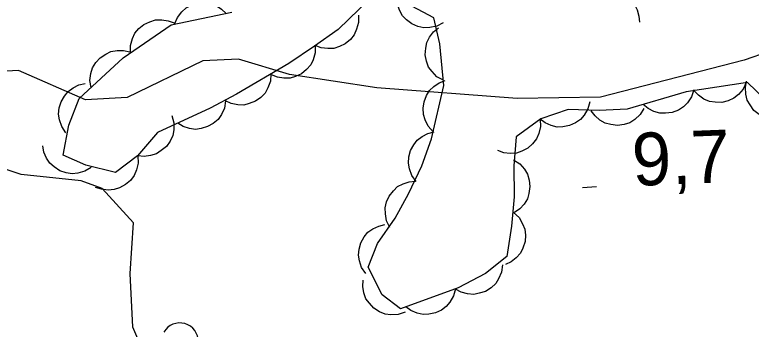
# Model space of a CAD drawing. Extents: x 336540 to 340074, y 5572036 to 5573747.
# Drawn here: x 337735.99 to 337777.88, y 5573494.15 to 5573512.06 of the extents above; entities that cross this region are included whole.
import ezdxf

# ---------------------------------------------------------------- set-up
doc = ezdxf.new("R2010")
doc.units = 0
for name, color, linetype in [('Niveau 2', 7, 'Continuous'), ('Niveau 3', 7, 'Continuous'), ('Niveau 44', 7, 'Continuous')]:
    doc.layers.add(name, color=color, linetype=linetype)

msp = doc.modelspace()

# ---------------------------------------------------------------- linework, layer by layer
at = {"layer": 'Niveau 2'}
for points in [[(337811.74, 5573501.73), (337805.2, 5573503.94), (337800.34, 5573506.07), (337794.7, 5573507.3), (337792.25, 5573508.87), (337788.44, 5573510.55), (337785.55, 5573510.93), (337780.32, 5573510.46), (337777.48, 5573509.47), (337769.3, 5573507.37), (337764.57, 5573507.29), (337756.58, 5573507.9), (337751.62, 5573508.65), (337748.71, 5573509.52), (337746.69, 5573509.43), (337742.38, 5573507.34), (337740.02, 5573507.21), (337736.21, 5573508.89), (337733.85, 5573508.76)], [(337765.29, 5573489.44), (337764.79, 5573489.64), (337760.08, 5573489.24), (337757.24, 5573488.4), (337751.32, 5573488.11), (337749.96, 5573488.38), (337745.97, 5573490.04), (337743.48, 5573492.45), (337742.7, 5573494.28), (337742.56, 5573497.32), (337742.75, 5573500.22), (337740.96, 5573502.17), (337739.76, 5573502.61), (337736.35, 5573502.96), (337733.76, 5573503.82)]]:
    msp.add_lwpolyline(points, dxfattribs=at)
at = {"layer": 'Niveau 3'}
msp.add_line((337768.28, 5573502.23), (337769.08, 5573502.27), dxfattribs=at)
at = {"layer": 'Niveau 44'}
for points in [[(337761.21, 5573496.51), (337757.93, 5573495.32), (337756.88, 5573496.12), (337756.09, 5573497.68), (337756.62, 5573499.04), (337757.62, 5573500.48), (337758.39, 5573501.87), (337759.14, 5573503.45), (337759.7, 5573504.99), (337760.4, 5573508.03), (337760.17, 5573510.41), (337759.83, 5573511.88), (337756.75, 5573513.54), (337754.38, 5573511.22), (337753.03, 5573510.27), (337751.57, 5573509.29), (337748.6, 5573507.53), (337747.1, 5573506.74), (337744.11, 5573505.35), (337742.98, 5573504.02), (337741.72, 5573503.08), (337740.03, 5573503.5), (337738.75, 5573504.07), (337739.07, 5573505.78), (337739.66, 5573507.29), (337742.15, 5573509.6), (337744.89, 5573511.48), (337748.33, 5573512.2)], [(337760.36, 5573511.6), (337759.99, 5573511.4), (337759.59, 5573511.33), (337759.26, 5573511.31), (337758.92, 5573511.39), (337758.58, 5573511.54), (337758.27, 5573511.77), (337758.04, 5573512), (337757.87, 5573512.31), (337757.75, 5573512.66), (337757.72, 5573513.02)], [(337768.93, 5573513.13), (337769.3, 5573513.32), (337769.7, 5573513.38), (337770.03, 5573513.38), (337770.37, 5573513.29), (337770.71, 5573513.13), (337771, 5573512.89), (337771.23, 5573512.65), (337771.39, 5573512.34), (337771.49, 5573511.98), (337771.52, 5573511.63)], [(337745.08, 5573511.52), (337745.24, 5573511.91), (337745.49, 5573512.22), (337745.73, 5573512.45), (337746.05, 5573512.6), (337746.4, 5573512.71), (337746.78, 5573512.73), (337747.11, 5573512.7), (337747.44, 5573512.58), (337747.75, 5573512.38), (337748.01, 5573512.13)], [(337742.57, 5573509.89), (337742.57, 5573510.31), (337742.69, 5573510.7), (337742.82, 5573511), (337743.05, 5573511.27), (337743.34, 5573511.5), (337743.68, 5573511.66), (337743.99, 5573511.77), (337744.35, 5573511.77), (337744.71, 5573511.72), (337745.05, 5573511.59)], [(337755.54, 5573512.03), (337755.54, 5573511.62), (337755.43, 5573511.23), (337755.3, 5573510.92), (337755.08, 5573510.65), (337754.79, 5573510.41), (337754.45, 5573510.25), (337754.14, 5573510.14), (337753.79, 5573510.13), (337753.42, 5573510.18), (337753.08, 5573510.31)], [(337760.37, 5573508.33), (337760, 5573508.53), (337759.72, 5573508.82), (337759.52, 5573509.08), (337759.4, 5573509.41), (337759.33, 5573509.78), (337759.36, 5573510.16), (337759.42, 5573510.48), (337759.58, 5573510.79), (337759.81, 5573511.09), (337760.08, 5573511.32)], [(337753.08, 5573510.31), (337753.08, 5573509.89), (337752.96, 5573509.5), (337752.82, 5573509.2), (337752.59, 5573508.94), (337752.3, 5573508.7), (337751.96, 5573508.55), (337751.65, 5573508.44), (337751.29, 5573508.44), (337750.93, 5573508.5), (337750.59, 5573508.63)], [(337740.33, 5573507.91), (337740.26, 5573508.32), (337740.32, 5573508.72), (337740.41, 5573509.04), (337740.6, 5573509.34), (337740.85, 5573509.61), (337741.17, 5573509.82), (337741.46, 5573509.97), (337741.81, 5573510.03), (337742.18, 5573510.03), (337742.53, 5573509.95)], [(337750.56, 5573508.69), (337750.53, 5573508.27), (337750.39, 5573507.89), (337750.24, 5573507.6), (337749.99, 5573507.35), (337749.69, 5573507.13), (337749.33, 5573507), (337749.02, 5573506.91), (337748.67, 5573506.93), (337748.3, 5573507.01), (337747.98, 5573507.16)], [(337738.9, 5573505.34), (337738.66, 5573505.69), (337738.54, 5573506.08), (337738.48, 5573506.4), (337738.52, 5573506.75), (337738.63, 5573507.1), (337738.82, 5573507.43), (337739.02, 5573507.69), (337739.31, 5573507.9), (337739.64, 5573508.06), (337739.99, 5573508.14)], [(337759.79, 5573505.4), (337759.51, 5573505.71), (337759.33, 5573506.07), (337759.23, 5573506.38), (337759.22, 5573506.74), (337759.27, 5573507.1), (337759.41, 5573507.46), (337759.57, 5573507.74), (337759.83, 5573507.98), (337760.13, 5573508.19), (337760.47, 5573508.32)], [(337780.05, 5573505.9), (337777.67, 5573508.21), (337774.18, 5573507.66), (337770.81, 5573506.68), (337769.22, 5573506.61), (337767.46, 5573506.67), (337765.91, 5573506.13), (337764.51, 5573505.1), (337764.37, 5573503.45), (337764.4, 5573501.7), (337764.24, 5573500.02), (337763.97, 5573498.3), (337762.76, 5573497.32), (337761.21, 5573496.51)], [(337777.59, 5573508.2), (337777.41, 5573507.82), (337777.14, 5573507.52), (337776.89, 5573507.3), (337776.56, 5573507.16), (337776.21, 5573507.07), (337775.82, 5573507.08), (337775.5, 5573507.11), (337775.18, 5573507.26), (337774.87, 5573507.47), (337774.62, 5573507.73)], [(337779.76, 5573506.18), (337779.35, 5573506.09), (337778.95, 5573506.13), (337778.63, 5573506.2), (337778.32, 5573506.37), (337778.03, 5573506.61), (337777.81, 5573506.92), (337777.64, 5573507.2), (337777.57, 5573507.54), (337777.55, 5573507.91), (337777.61, 5573508.27)], [(337774.61, 5573507.79), (337774.48, 5573507.39), (337774.25, 5573507.05), (337774.03, 5573506.81), (337773.73, 5573506.63), (337773.38, 5573506.5), (337773, 5573506.45), (337772.68, 5573506.45), (337772.34, 5573506.55), (337772.01, 5573506.72), (337771.73, 5573506.95)], [(337747.98, 5573507.15), (337747.91, 5573506.74), (337747.74, 5573506.37), (337747.55, 5573506.1), (337747.28, 5573505.87), (337746.96, 5573505.69), (337746.59, 5573505.59), (337746.27, 5573505.53), (337745.92, 5573505.59), (337745.57, 5573505.7), (337745.26, 5573505.88)], [(337768.7, 5573507.1), (337768.59, 5573506.7), (337768.38, 5573506.35), (337768.17, 5573506.1), (337767.88, 5573505.9), (337767.54, 5573505.75), (337767.16, 5573505.68), (337766.84, 5573505.66), (337766.49, 5573505.75), (337766.15, 5573505.9), (337765.87, 5573506.11)], [(337771.77, 5573506.72), (337771.55, 5573506.37), (337771.25, 5573506.1), (337770.97, 5573505.91), (337770.64, 5573505.81), (337770.27, 5573505.76), (337769.89, 5573505.81), (337769.57, 5573505.88), (337769.27, 5573506.06), (337768.99, 5573506.3), (337768.77, 5573506.59)], [(337744.93, 5573506.32), (337745.04, 5573505.91), (337745.03, 5573505.51), (337744.98, 5573505.18), (337744.83, 5573504.86), (337744.62, 5573504.56), (337744.32, 5573504.32), (337744.05, 5573504.13), (337743.71, 5573504.04), (337743.35, 5573503.99), (337742.99, 5573504.03)], [(337765.87, 5573506.1), (337765.89, 5573505.69), (337765.79, 5573505.29), (337765.66, 5573504.99), (337765.44, 5573504.71), (337765.16, 5573504.47), (337764.82, 5573504.3), (337764.52, 5573504.18), (337764.16, 5573504.16), (337763.8, 5573504.2), (337763.46, 5573504.32)], [(337758.82, 5573502.57), (337758.57, 5573502.9), (337758.44, 5573503.29), (337758.38, 5573503.61), (337758.41, 5573503.96), (337758.5, 5573504.32), (337758.69, 5573504.65), (337758.88, 5573504.92), (337759.16, 5573505.13), (337759.49, 5573505.3), (337759.84, 5573505.39)], [(337740.33, 5573503.37), (337739.97, 5573503.15), (337739.58, 5573503.04), (337739.25, 5573503), (337738.91, 5573503.05), (337738.56, 5573503.17), (337738.24, 5573503.39), (337737.99, 5573503.6), (337737.8, 5573503.89), (337737.65, 5573504.23), (337737.59, 5573504.59)], [(337742.99, 5573504.03), (337743.01, 5573503.61), (337742.91, 5573503.22), (337742.79, 5573502.91), (337742.57, 5573502.63), (337742.29, 5573502.39), (337741.95, 5573502.21), (337741.65, 5573502.1), (337741.3, 5573502.08), (337740.93, 5573502.12), (337740.59, 5573502.23)], [(337764.36, 5573503.8), (337764.71, 5573503.57), (337764.98, 5573503.26), (337765.15, 5573502.98), (337765.25, 5573502.64), (337765.29, 5573502.27), (337765.23, 5573501.89), (337765.15, 5573501.58), (337764.96, 5573501.28), (337764.71, 5573501), (337764.42, 5573500.8)], [(337757.33, 5573499.95), (337757.14, 5573500.32), (337757.07, 5573500.73), (337757.05, 5573501.06), (337757.14, 5573501.4), (337757.29, 5573501.73), (337757.53, 5573502.03), (337757.76, 5573502.27), (337758.07, 5573502.43), (337758.42, 5573502.54), (337758.78, 5573502.58)], [(337764.36, 5573500.8), (337764.67, 5573500.51), (337764.87, 5573500.16), (337765, 5573499.85), (337765.03, 5573499.5), (337765.01, 5573499.14), (337764.89, 5573498.77), (337764.75, 5573498.48), (337764.51, 5573498.22), (337764.22, 5573497.99), (337763.9, 5573497.83)], [(337755.95, 5573497.32), (337755.71, 5573497.66), (337755.59, 5573498.05), (337755.53, 5573498.37), (337755.57, 5573498.72), (337755.67, 5573499.08), (337755.87, 5573499.41), (337756.07, 5573499.67), (337756.35, 5573499.87), (337756.69, 5573500.03), (337757.04, 5573500.11)], [(337763.72, 5573497.82), (337763.67, 5573497.41), (337763.51, 5573497.03), (337763.34, 5573496.75), (337763.08, 5573496.51), (337762.77, 5573496.31), (337762.41, 5573496.2), (337762.09, 5573496.13), (337761.74, 5573496.16), (337761.38, 5573496.26), (337761.06, 5573496.43)], [(337758.19, 5573495.13), (337757.79, 5573494.99), (337757.38, 5573494.98), (337757.05, 5573495.01), (337756.73, 5573495.15), (337756.42, 5573495.35), (337756.16, 5573495.63), (337755.96, 5573495.89), (337755.84, 5573496.22), (337755.78, 5573496.58), (337755.8, 5573496.94)], [(337761.05, 5573496.45), (337760.95, 5573496.05), (337760.74, 5573495.7), (337760.53, 5573495.44), (337760.25, 5573495.24), (337759.91, 5573495.09), (337759.53, 5573495.02), (337759.21, 5573494.99), (337758.87, 5573495.07), (337758.52, 5573495.22), (337758.23, 5573495.43)]]:
    msp.add_lwpolyline(points, dxfattribs=at)
msp.add_arc((337745.377, 5573493.467), 1.046, 282.2692, 149.7263, dxfattribs=at)

# ---------------------------------------------------------------- texts
at = {"layer": 'Niveau 3'}
msp.add_text('9,7    ', height=2.9999, rotation=2.2763, dxfattribs=at).set_placement((337771.15, 5573502.31))

doc.saveas('drawing.dxf')
